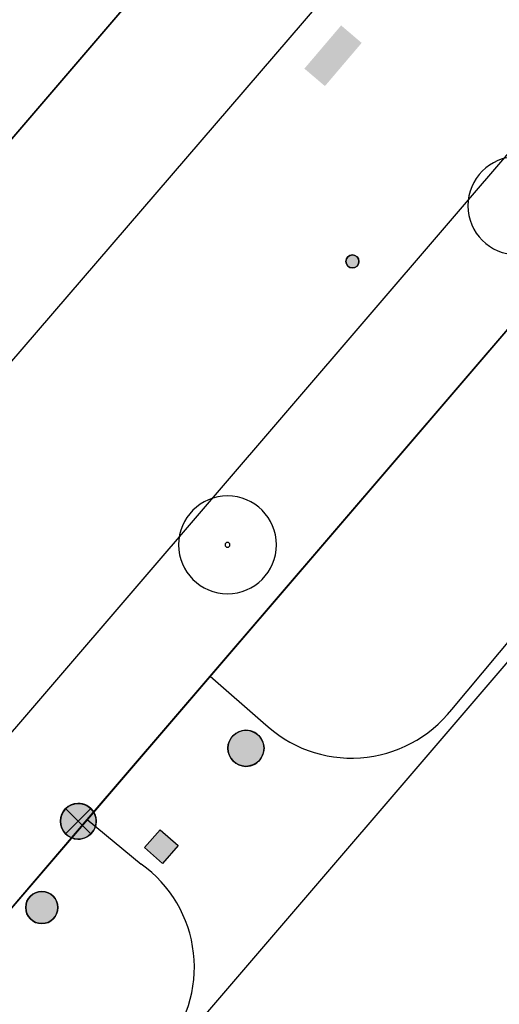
# Model space of a CAD drawing. Header units: metres. Extents: x 2695560 to 2696939, y 1260491 to 1262050.
# Tile 627 of 656: x 2696068 to 2696078, y 1261078 to 1261099. Entities that reach past the tile are written whole.
import ezdxf

# ---------------------------------------------------------------- set-up
doc = ezdxf.new("R2010")
doc.units = ezdxf.units.M
doc.linetypes.add('AUSGEZOGEN', pattern=[0])
for name, color, linetype in [('XR$1$AV_Linien (BB)', 7, 'AUSGEZOGEN'), ('XR$1$AW_LK_Einlaufschacht alt', 24, 'AUSGEZOGEN'), ('XR$1$AW_LK_Schachtdeckel', 24, 'AUSGEZOGEN'), ('XR$1$EW_LK_Bauwerk', 1, 'AUSGEZOGEN'), ('XR$1$EW_LK_Knoten', 1, 'AUSGEZOGEN'), ('XR$1$GR_Baum', 94, 'AUSGEZOGEN'), ('XR$1$Liegenschaftsgrenzen', 7, 'AUSGEZOGEN'), ('XR$1$PFAW', 255, 'AUSGEZOGEN'), ('XR$1$PFEW', 255, 'AUSGEZOGEN'), ('XR$1$RAEW', 8, 'AUSGEZOGEN'), ('XR$1$RP_Abstandslinie', 7, 'AUSGEZOGEN')]:
    doc.layers.add(name, color=color, linetype=linetype)

# ---------------------------------------------------------------- blocks, each defined once
blk = doc.blocks.new('COMPLEXOBJECT_30')
at = {"layer": 'XR$1$AV_Linien (BB)', "color": 7, "linetype": 'AUSGEZOGEN', "transparency": 33554687}
blk.add_line((6071.351, 11085.468), (6072.466, 11084.499), dxfattribs=at)
blk.add_lwpolyline([(6076.422, 11084.772), (6080.035, 11089.091), (6079.057, 11089.912), (6084.113, 11096.081), (6090.255, 11091.07), (6089.425, 11090.048), (6096.374, 11084.246), (6097.214, 11085.277), (6100.208, 11082.696), (6099.432, 11081.709), (6104.828, 11077.301)], dxfattribs=at)
blk.add_arc((6074.321, 11086.414), 2.666, 225.9066, 321.9887, dxfattribs=at)
blk = doc.blocks.new('COMPLEXOBJECT_620')
at = {"layer": 'XR$1$AV_Linien (BB)', "color": 7, "linetype": 'AUSGEZOGEN', "transparency": 33554687}
blk.add_lwpolyline([(6038.71, 11058.981), (6044.721, 11065.955), (6075.825, 11102.136)], dxfattribs=at)
blk = doc.blocks.new('COMPLEXOBJECT_655')
at = {"layer": 'XR$1$AV_Linien (BB)', "color": 7, "linetype": 'AUSGEZOGEN', "transparency": 33554687}
blk.add_line((6068.772, 11082.458), (6069.904, 11081.523), dxfattribs=at)
blk.add_arc((6068.363, 11079.359), 2.657, 318.315, 54.5445, dxfattribs=at)
blk = doc.blocks.new('COMPLEXOBJECT_665')
at = {"layer": 'XR$1$AV_Linien (BB)', "color": 7, "linetype": 'AUSGEZOGEN', "transparency": 33554687}
blk.add_lwpolyline([(6079.554, 11098.719), (6035.234, 11047.035), (5995.085, 11000.172)], dxfattribs=at)
blk = doc.blocks.new('COMPLEXOBJECT_1296')
at = {"layer": 'XR$1$Liegenschaftsgrenzen', "color": 7, "linetype": 'AUSGEZOGEN', "transparency": 33554687}
blk.add_lwpolyline([(6073.78, 11104.45), (6053.8, 11081.13), (6037.52, 11062.1)], dxfattribs=at)
blk = doc.blocks.new('WBGR1')
at = {"color": 94, "transparency": 33554687}
for radius, start, end in [(1, 90, 270), (1, 270, 90), (0.05, 90, 270), (0.05, 270, 90)]:
    blk.add_arc((0, 0), radius, start, end, dxfattribs=at)
blk = doc.blocks.new('BAW2089')
at = {"layer": 'XR$1$PFAW', "transparency": 33554687}
blk.add_hatch(color=7, dxfattribs=at).paths.add_polyline_path([(-0.5, 0.5), (-0.5, -0.5), (0.5, -0.5), (0.5, 0.5)])
at = {"transparency": 33554687}
blk.add_lwpolyline([(-0.5, 0.5), (0.5, 0.5), (0.5, -0.5), (-0.5, -0.5), (-0.5, 0.5)], close=True, dxfattribs=at)
at = {"layer": 'XR$1$PFAW', "transparency": 33554687}
blk.add_lwpolyline([(-0.5, 0.5), (0.5, 0.5), (0.5, -0.5), (-0.5, -0.5), (-0.5, 0.5)], close=True, dxfattribs=at)
blk = doc.blocks.new('BAW2088')
at = {"layer": 'XR$1$PFAW', "transparency": 33554687}
blk.add_hatch(color=253, dxfattribs=at).paths.add_polyline_path([(0.51, 0), (0.5, 0.101), (0.47, 0.197), (0.421, 0.286), (0.355, 0.362), (0.275, 0.424), (0.184, 0.469), (0.086, 0.494), (-0.015, 0.499), (-0.115, 0.484), (-0.21, 0.449), (-0.296, 0.395), (-0.369, 0.326), (-0.427, 0.243), (-0.467, 0.15), (-0.487, 0.051), (-0.487, -0.051), (-0.467, -0.15), (-0.427, -0.243), (-0.369, -0.326), (-0.296, -0.395), (-0.21, -0.449), (-0.115, -0.484), (-0.015, -0.499), (0.086, -0.494), (0.184, -0.469), (0.275, -0.424), (0.355, -0.362), (0.421, -0.286), (0.47, -0.197), (0.5, -0.101)])
at = {"transparency": 33554687}
for start, end in [(91.1948, 268.8052), (268.8052, 91.1948)]:
    blk.add_arc((0.01, 0), 0.5, start, end, dxfattribs=at)
at = {"layer": 'XR$1$PFAW', "transparency": 33554687}
blk.add_circle((0.01, 0), 0.5, dxfattribs=at)
blk = doc.blocks.new('BEWLP2597')
at = {"layer": 'XR$1$PFEW', "transparency": 33554687}
blk.add_hatch(color=7, dxfattribs=at).paths.add_polyline_path([(-0.5, 0), (-0.497, -0.051), (-0.49, -0.101), (-0.477, -0.15), (-0.459, -0.197), (-0.437, -0.243), (-0.41, -0.286), (-0.379, -0.326), (-0.344, -0.362), (-0.306, -0.395), (-0.264, -0.424), (-0.22, -0.449), (-0.174, -0.469), (-0.125, -0.484), (-0.076, -0.494), (-0.025, -0.499), (0.025, -0.499), (0.076, -0.494), (0.125, -0.484), (0.174, -0.469), (0.22, -0.449), (0.264, -0.424), (0.306, -0.395), (0.344, -0.362), (0.379, -0.326), (0.41, -0.286), (0.437, -0.243), (0.459, -0.197), (0.477, -0.15), (0.49, -0.101), (0.497, -0.051), (0.5, 0), (0.497, 0.051), (0.49, 0.101), (0.477, 0.15), (0.459, 0.197), (0.437, 0.243), (0.41, 0.286), (0.379, 0.326), (0.344, 0.362), (0.306, 0.395), (0.264, 0.424), (0.22, 0.449), (0.174, 0.469), (0.125, 0.484), (0.076, 0.494), (0.025, 0.499), (-0.025, 0.499), (-0.076, 0.494), (-0.125, 0.484), (-0.174, 0.469), (-0.22, 0.449), (-0.264, 0.424), (-0.306, 0.395), (-0.344, 0.362), (-0.379, 0.326), (-0.41, 0.286), (-0.437, 0.243), (-0.459, 0.197), (-0.477, 0.15), (-0.49, 0.101), (-0.497, 0.051)])
at = {"color": 1, "transparency": 33554687}
for start, end in [(90, 180), (0, 90), (180, 270), (270, 0)]:
    blk.add_arc((0, 0), 0.5, start, end, dxfattribs=at)
at = {"layer": 'XR$1$PFEW', "transparency": 33554687}
blk.add_circle((0, 0), 0.5, dxfattribs=at)
blk = doc.blocks.new('BEWLP2549_S')
at = {"layer": 'XR$1$PFEW', "transparency": 33554687}
blk.add_hatch(color=7, dxfattribs=at).paths.add_polyline_path([(0.5, 0), (0.49, 0.101), (0.459, 0.197), (0.41, 0.286), (0.344, 0.362), (0.264, 0.424), (0.174, 0.469), (0.076, 0.494), (-0.025, 0.499), (-0.125, 0.484), (-0.22, 0.449), (-0.306, 0.395), (-0.379, 0.326), (-0.437, 0.243), (-0.477, 0.15), (-0.497, 0.051), (-0.497, -0.051), (-0.477, -0.15), (-0.437, -0.243), (-0.379, -0.326), (-0.306, -0.395), (-0.22, -0.449), (-0.125, -0.484), (-0.025, -0.499), (0.076, -0.494), (0.174, -0.469), (0.264, -0.424), (0.344, -0.362), (0.41, -0.286), (0.459, -0.197), (0.49, -0.101)])
at = {"color": 1, "transparency": 33554687}
for p, q in [((0.354, -0.354), (-0.354, 0.354)), ((-0.354, -0.354), (0.354, 0.354))]:
    blk.add_line(p, q, dxfattribs=at)
for start, end in [(91.3809, 268.6191), (268.6191, 91.3809)]:
    blk.add_arc((0, 0), 0.5, start, end, dxfattribs=at)
at = {"layer": 'XR$1$PFEW', "transparency": 33554687}
blk.add_circle((0, 0), 0.5, dxfattribs=at)
blk = doc.blocks.new('BEW957')
at = {"layer": 'XR$1$RAEW', "transparency": 33554687}
blk.add_hatch(color=1, dxfattribs=at).paths.add_polyline_path([(-0.5, 0), (-0.497, -0.051), (-0.49, -0.101), (-0.477, -0.15), (-0.459, -0.197), (-0.437, -0.243), (-0.41, -0.286), (-0.379, -0.326), (-0.344, -0.362), (-0.306, -0.395), (-0.264, -0.424), (-0.22, -0.449), (-0.174, -0.469), (-0.125, -0.484), (-0.076, -0.494), (-0.025, -0.499), (0.025, -0.499), (0.076, -0.494), (0.125, -0.484), (0.174, -0.469), (0.22, -0.449), (0.264, -0.424), (0.306, -0.395), (0.344, -0.362), (0.379, -0.326), (0.41, -0.286), (0.437, -0.243), (0.459, -0.197), (0.477, -0.15), (0.49, -0.101), (0.497, -0.051), (0.5, 0), (0.497, 0.051), (0.49, 0.101), (0.477, 0.15), (0.459, 0.197), (0.437, 0.243), (0.41, 0.286), (0.379, 0.326), (0.344, 0.362), (0.306, 0.395), (0.264, 0.424), (0.22, 0.449), (0.174, 0.469), (0.125, 0.484), (0.076, 0.494), (0.025, 0.499), (-0.025, 0.499), (-0.076, 0.494), (-0.125, 0.484), (-0.174, 0.469), (-0.22, 0.449), (-0.264, 0.424), (-0.306, 0.395), (-0.344, 0.362), (-0.379, 0.326), (-0.41, 0.286), (-0.437, 0.243), (-0.459, 0.197), (-0.477, 0.15), (-0.49, 0.101), (-0.497, 0.051)])
at = {"color": 1, "transparency": 33554687}
for start, end in [(90, 180), (180, 270), (0, 90), (270, 0)]:
    blk.add_arc((0, 0), 0.5, start, end, dxfattribs=at)
at = {"layer": 'XR$1$RAEW', "color": 1, "transparency": 33554687}
blk.add_circle((0, 0), 0.5, dxfattribs=at)

msp = doc.modelspace()

# ---------------------------------------------------------------- hatches: boundary and pattern name
at = {"transparency": 33554687}
msp.add_hatch(color=7, dxfattribs=at).paths.add_polyline_path([(2696074.3, 1261098.037), (2696074.731, 1261097.67), (2696075.502, 1261098.577), (2696075.071, 1261098.944)])

# ---------------------------------------------------------------- linework, layer by layer
at = {"layer": 'XR$1$AV_Linien (BB)', "color": 7, "linetype": 'AUSGEZOGEN', "transparency": 33554687}
for p, q in [((2696072.321, 1261085.278), (2696082.24, 1261096.85)), ((2696069.742, 1261082.268), (2696072.321, 1261085.278)), ((2696046.803, 1261055.505), (2696069.742, 1261082.268))]:
    msp.add_line(p, q, dxfattribs=at)
msp.add_lwpolyline([(2696054.77, 1261080.94), (2696074.75, 1261104.26), (2696074.3, 1261110.66)], dxfattribs=at)
at = {"layer": 'XR$1$Liegenschaftsgrenzen', "color": 7, "linetype": 'AUSGEZOGEN', "transparency": 33554687}
msp.add_line((2696082.24, 1261096.85), (2696039.35, 1261046.81), dxfattribs=at)
at = {"layer": 'XR$1$RP_Abstandslinie', "color": 7, "linetype": 'AUSGEZOGEN', "transparency": 33554687}
msp.add_lwpolyline([(2696134.88, 1261056.31), (2696086.3, 1261094.61), (2696057.51, 1261061.02), (2696028.87, 1261027.61), (2696004.507, 1260999.152)], dxfattribs=at)

# ---------------------------------------------------------------- block references
at = {"layer": 'XR$1$AV_Linien (BB)', "color": 7, "linetype": 'AUSGEZOGEN', "lineweight": -3, "transparency": 33554687}
for name in ['COMPLEXOBJECT_620', 'COMPLEXOBJECT_665', 'COMPLEXOBJECT_30', 'COMPLEXOBJECT_655']:
    msp.add_blockref(name, (2690000.97, 1249999.81), dxfattribs=at)
at = {"layer": 'XR$1$AW_LK_Einlaufschacht alt', "color": 24, "linetype": 'AUSGEZOGEN', "lineweight": -3, "transparency": 33554687, "xscale": 0.5000000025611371, "yscale": 0.5000000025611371, "rotation": 318.644937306}
msp.add_blockref('BAW2089', (2696071.298, 1261081.702), dxfattribs=at)
at = {"layer": 'XR$1$AW_LK_Schachtdeckel', "color": 24, "linetype": 'AUSGEZOGEN', "lineweight": -3, "transparency": 33554687, "xscale": 0.7578193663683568, "yscale": 0.7578193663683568}
msp.add_blockref('BAW2088', (2696073.066, 1261083.765), dxfattribs=at)
at = {"layer": 'XR$1$EW_LK_Bauwerk', "color": 1, "linetype": 'AUSGEZOGEN', "lineweight": -3, "transparency": 33554687, "xscale": 0.6749999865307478, "yscale": 0.6749999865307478}
msp.add_blockref('BEWLP2597', (2696068.788, 1261080.421), dxfattribs=at)
at = {"layer": 'XR$1$EW_LK_Knoten', "color": 1, "linetype": 'AUSGEZOGEN', "lineweight": -3, "transparency": 33554687}
for name, p, xscale, yscale in [('BEW957', (2696075.307, 1261093.988), 0.2749999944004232, 0.2749999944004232), ('BEWLP2549_S', (2696069.554, 1261082.233), 0.749999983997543, 0.749999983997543)]:
    msp.add_blockref(name, p, dxfattribs=dict(at, xscale=xscale, yscale=yscale))
at = {"layer": 'XR$1$GR_Baum', "color": 94, "linetype": 'AUSGEZOGEN', "lineweight": -3, "transparency": 33554687, "xscale": 1.027451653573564, "yscale": 1.027451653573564}
for p in [(2696078.759, 1261095.158), (2696072.687, 1261088.037)]:
    msp.add_blockref('WBGR1', p, dxfattribs=at)
at = {"layer": 'XR$1$Liegenschaftsgrenzen', "color": 7, "linetype": 'AUSGEZOGEN', "lineweight": -3, "transparency": 33554687}
msp.add_blockref('COMPLEXOBJECT_1296', (2690000.97, 1249999.81), dxfattribs=at)

doc.saveas('drawing.dxf')
